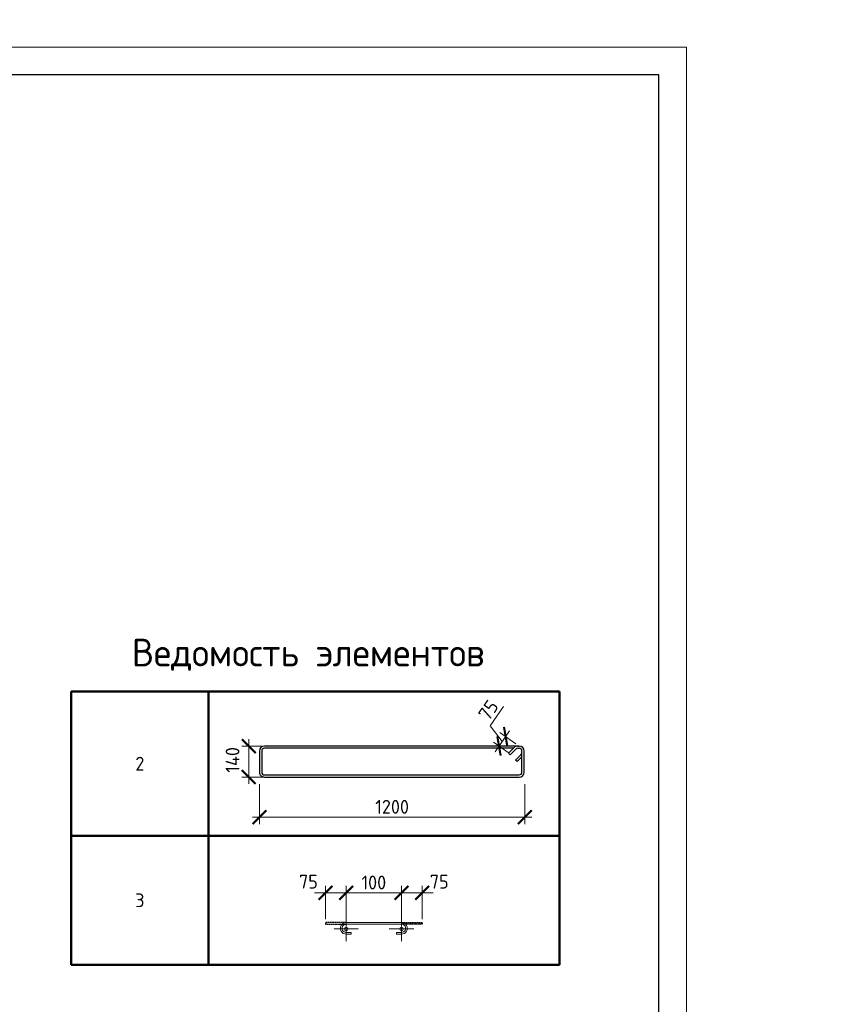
# Model space of a CAD drawing. Header units: millimetres. Extents: x 263826 to 1718326, y -423071 to 70137.
# Tile 350 of 486: x 618201 to 633117, y -127818 to -110006. Entities that reach past the tile are written whole.
import ezdxf

# ---------------------------------------------------------------- set-up
doc = ezdxf.new("R2010")
doc.units = ezdxf.units.MM
doc.linetypes.add('CENTER2', pattern=[28.575, 19.05, -3.175, 3.175, -3.175])
doc.linetypes.add('GOST2.303 4', pattern=[7, 5, -2, 0])
for name, color, linetype, lineweight in [('Арм_шпильки', 143, 'Continuous', 18), ('Выноски', 20, 'Continuous', 20), ('Осевая', 10, 'CENTER2', 20), ('подоснова', 151, 'Continuous', 5), ('поз.', 2, 'Continuous', 25), ('РАЗМЕРЫ', 1, 'Continuous', 9), ('ТОНКИЕ', 7, 'Continuous', 9)]:
    doc.layers.add(name, color=color, linetype=linetype, lineweight=lineweight)
doc.layers.add('ТОЛСТЫЕ_ОСНОВНЫЕ', color=6, linetype='Continuous')
doc.styles.add('GOST 2.304', font='CS_Gost2304.shx')
doc.styles.add('GOST-2.304_Type-B', font='GOST_Common.ttf')
doc.styles.add('ГОСТ', font='GOST_Common.ttf')
doc.dimstyles.new('мой', dxfattribs={"dimscale": 100, "dimtxt": 2.5, "dimasz": 2.5, "dimexe": 1.25, "dimexo": 0.625, "dimtad": 1, "dimdec": 0, "dimtxsty": 'GOST-2.304_Type-B', "dimblk": 'ARCHTICK', "dimcen": 2.5, "dimdle": 2, "dimaunit": 1, "dimadec": 1, "dimazin": 2, "dimtfac": 1, "dimtdec": 0, "dimtmove": 1, "dimatfit": 3, "dimfxl": 1, "dimtfill": 1, "dimlwd": -1, "dimlwe": -1, "dimarcsym": 0})
doc.dimstyles.new('мой 25', dxfattribs={"dimscale": 100, "dimtxt": 2.5, "dimasz": 2.5, "dimexe": 1.25, "dimexo": 0.625, "dimtad": 1, "dimdec": 0, "dimlfac": 0.5, "dimtxsty": 'GOST-2.304_Type-B', "dimblk": 'ARCHTICK', "dimcen": 2.5, "dimdle": 1.25, "dimaunit": 1, "dimadec": 1, "dimazin": 2, "dimtfac": 1, "dimtdec": 0, "dimtmove": 1, "dimatfit": 3, "dimfxl": 6, "dimfxlon": 1, "dimtfill": 1, "dimlwd": -1, "dimlwe": -1, "dimarcsym": 0})

# ---------------------------------------------------------------- blocks, each defined once
blk = doc.blocks.new('*T332')
at = {"layer": 'Выноски', "color": 0, "linetype": 'ByBlock', "lineweight": 50, "transparency": 16777216}
for p, q in [((0, 0), (8834, 0)), ((0, 0), (0, -4943)), ((2484, 0), (2484, -4943)), ((8834, 0), (8834, -4943)), ((0, -2606), (8834, -2606)), ((0, -4943), (8834, -4943))]:
    blk.add_line(p, q, dxfattribs=at)
at = {"layer": 'Выноски', "color": 0, "transparency": 16777216, "char_height": 250, "width": 2183.67, "attachment_point": 5, "style": 'GOST-2.304_Type-B'}
for s, insert in [('2', (1242, -1303)), ('3', (1242, -3774))]:
    blk.add_mtext(s, dxfattribs=dict(at, insert=insert))
blk = doc.blocks.new('*U57')
for p, q in [((-8, 0), (-7, 7.2)), ((-7, -7.2), (-8, 0)), ((-7, 7.2), (-4.2, 14)), ((-4.2, 14), (0.2, 19.8)), ((0.2, 19.8), (6, 24.2)), ((6, 24.2), (12.8, 27)), ((12.8, 27), (20, 28)), ((44, 28), (20, 28)), ((20, 20), (44, 20)), ((44, 20), (44, 28)), ((262.7, 28), (286.7, 28)), ((262.7, 20), (262.7, 28)), ((286.7, 20), (262.7, 20)), ((293.9, 27), (286.7, 28)), ((300.7, 24.2), (293.9, 27)), ((306.5, 19.8), (300.7, 24.2)), ((310.9, 14), (306.5, 19.8)), ((313.7, 7.2), (310.9, 14)), ((314.7, 0), (313.7, 7.2)), ((-4.2, -14), (-7, -7.2)), ((0.2, -19.8), (-4.2, -14)), ((6, -24.2), (0.2, -19.8)), ((12.8, -27), (6, -24.2)), ((20, -28), (12.8, -27)), ((20, -28), (286.7, -28)), ((286.7, -28), (293.9, -27)), ((293.9, -27), (300.7, -24.2)), ((300.7, -24.2), (306.5, -19.8)), ((306.5, -19.8), (310.9, -14)), ((310.9, -14), (313.7, -7.2)), ((313.7, -7.2), (314.7, 0))]:
    blk.add_line(p, q)
at = {"color": 0, "linetype": 'ByBlock', "lineweight": -2}
for p, q in [((0, 0), (0.7, 5.2)), ((0.7, 5.2), (2.7, 10)), ((2.7, 10), (5.9, 14.1)), ((5.9, 14.1), (10, 17.3)), ((10, 17.3), (14.8, 19.3)), ((14.8, 19.3), (20, 20)), ((291.8, 19.3), (286.7, 20)), ((296.7, 17.3), (291.8, 19.3)), ((300.8, 14.1), (296.7, 17.3)), ((304, 10), (300.8, 14.1)), ((306, 5.2), (304, 10)), ((306.7, 0), (306, 5.2)), ((0.7, -5.2), (0, 0)), ((2.7, -10), (0.7, -5.2)), ((5.9, -14.1), (2.7, -10)), ((10, -17.3), (5.9, -14.1)), ((14.8, -19.3), (10, -17.3)), ((20, -20), (14.8, -19.3)), ((20, -20), (286.7, -20)), ((286.7, -20), (291.8, -19.3)), ((291.8, -19.3), (296.7, -17.3)), ((296.7, -17.3), (300.8, -14.1)), ((300.8, -14.1), (304, -10)), ((304, -10), (306, -5.2)), ((306, -5.2), (306.7, 0))]:
    blk.add_line(p, q, dxfattribs=at)
at = {"style": 'GOST 2.304', "oblique": 15, "flags": 9}
for tag, p in [('ДИАМЕТР', (117.8, -62.2)), ('ДЛИНА', (118.1, -72.5)), ('ПОЗИЦИЯ', (118, -56.6)), ('КЛАСС', (118, -67.8)), ('МАССА', (118.7, -78.2))]:
    blk.add_attdef(tag, p, '', height=2.5, dxfattribs=at)
blk = doc.blocks.new('_ArchTick')
at = {"color": 0, "linetype": 'ByBlock', "const_width": 0.15}
blk.add_lwpolyline([(-0.5, -0.5), (0.5, 0.5)], dxfattribs=at)
blk = doc.blocks.new('*D333')
at = {"layer": 'DEFPOINTS', "color": 0, "transparency": 16777216}
for p in [(625107, -125802), (624107, -126339), (625107, -126339)]:
    blk.add_point(p, dxfattribs=at)
at = {"layer": 'РАЗМЕРЫ', "color": 0, "linetype": 'Continuous', "transparency": 16777216}
for p, q in [((624107, -126277), (624107, -125677)), ((625107, -126276), (625107, -125677)), ((623907, -125802), (625307, -125802))]:
    blk.add_line(p, q, dxfattribs=at)
at = {"layer": 'РАЗМЕРЫ', "color": 0, "transparency": 16777216, "xscale": 250, "yscale": 250, "zscale": 250, "rotation": 180}
blk.add_blockref('_ArchTick', (624107, -125802), dxfattribs=at)
at = {"layer": 'РАЗМЕРЫ', "color": 0, "transparency": 16777216, "xscale": 250, "yscale": 250, "zscale": 250}
blk.add_blockref('_ArchTick', (625107, -125802), dxfattribs=at)
at = {"layer": 'РАЗМЕРЫ', "color": 0, "lineweight": 0, "transparency": 16777216, "insert": (624607, -125615), "char_height": 250, "attachment_point": 5, "style": 'GOST-2.304_Type-B', "bg_fill": 3, "box_fill_scale": 1.1, "bg_fill_color": 256, "bg_fill_true_color": 13158600, "bg_fill_transparency": 0}
blk.add_mtext('100', dxfattribs=at)
blk = doc.blocks.new('*D339')
at = {"layer": 'DEFPOINTS', "color": 0, "transparency": 16777216}
for p in [(623731, -125802), (623731, -126339), (624107, -126339)]:
    blk.add_point(p, dxfattribs=at)
at = {"layer": 'РАЗМЕРЫ', "color": 0, "linetype": 'Continuous', "transparency": 16777216}
for p, q in [((623731, -126276), (623731, -125677)), ((624107, -126277), (624107, -125677)), ((624307, -125802), (623531, -125802))]:
    blk.add_line(p, q, dxfattribs=at)
at = {"layer": 'РАЗМЕРЫ', "color": 0, "transparency": 16777216, "xscale": 250, "yscale": 250, "zscale": 250}
blk.add_blockref('_ArchTick', (624107, -125802), dxfattribs=at)
at = {"layer": 'РАЗМЕРЫ', "color": 0, "lineweight": 0, "transparency": 16777216, "insert": (623424, -125600), "char_height": 250, "attachment_point": 5, "style": 'GOST-2.304_Type-B', "bg_fill": 3, "box_fill_scale": 1.1, "bg_fill_color": 256, "bg_fill_true_color": 13158600, "bg_fill_transparency": 0}
blk.add_mtext('75', dxfattribs=at)
at = {"layer": 'РАЗМЕРЫ', "color": 0, "transparency": 16777216, "xscale": 250, "yscale": 250, "zscale": 250, "rotation": 180}
blk.add_blockref('_ArchTick', (623731, -125802), dxfattribs=at)
blk = doc.blocks.new('*D340')
at = {"layer": 'DEFPOINTS', "color": 0, "transparency": 16777216}
for p in [(625483, -125802), (625107, -126339), (625483, -126339)]:
    blk.add_point(p, dxfattribs=at)
at = {"layer": 'РАЗМЕРЫ', "color": 0, "linetype": 'Continuous', "transparency": 16777216}
for p, q in [((625107, -126277), (625107, -125677)), ((625483, -126276), (625483, -125677)), ((624907, -125802), (625683, -125802))]:
    blk.add_line(p, q, dxfattribs=at)
at = {"layer": 'РАЗМЕРЫ', "color": 0, "transparency": 16777216, "xscale": 250, "yscale": 250, "zscale": 250, "rotation": 180}
blk.add_blockref('_ArchTick', (625107, -125802), dxfattribs=at)
at = {"layer": 'РАЗМЕРЫ', "color": 0, "lineweight": 0, "transparency": 16777216, "insert": (625790, -125600), "char_height": 250, "attachment_point": 5, "style": 'GOST-2.304_Type-B', "bg_fill": 3, "box_fill_scale": 1.1, "bg_fill_color": 256, "bg_fill_true_color": 13158600, "bg_fill_transparency": 0}
blk.add_mtext('75', dxfattribs=at)
at = {"layer": 'РАЗМЕРЫ', "color": 0, "transparency": 16777216, "xscale": 250, "yscale": 250, "zscale": 250}
blk.add_blockref('_ArchTick', (625483, -125802), dxfattribs=at)
blk = doc.blocks.new('*U58')
at = {"color": 0, "linetype": 'ByBlock', "lineweight": -2}
for p, q in [((-10, 1176.4), (-10, 12.5)), ((-10, 1169.4), (-10, 1176.4)), ((0, 1169.4), (0, 1176.4)), ((108.8, 1198.9), (12.5, 1198.9)), ((108.8, 1188.9), (12.5, 1188.9)), ((53.8, 1159.8), (28.3, 1185.2)), ((38.8, 1188.9), (60.9, 1166.9)), ((121.3, 12.5), (121.3, 1176.4)), ((131.3, 12.5), (131.3, 1176.4)), ((22, 1128), (-3.4, 1153.5)), ((0, 1150.1), (0, 12.5)), ((3.7, 1160.6), (29.1, 1135.1)), ((29.1, 1135.1), (22, 1128)), ((60.9, 1166.9), (53.8, 1159.8)), ((12.5, 0), (108.8, 0)), ((12.5, -10), (108.8, -10))]:
    blk.add_line(p, q, dxfattribs=at)
for centre, radius, start, end in [((12.5, 1176.4), 22.5, 90, 180), ((12.5, 1176.4), 12.5, 90, 180), ((19.5, 1176.4), 12.5, 45, 90), ((108.8, 1176.4), 22.5, 0, 90), ((108.8, 1176.4), 12.5, 0, 90), ((12.5, 1169.4), 22.5, 180, 225), ((12.5, 1169.4), 12.5, 180, 225), ((12.5, 12.5), 22.5, 180, 270), ((12.5, 12.5), 12.5, 180, 270), ((108.8, 12.5), 12.5, 270, 0), ((108.8, 12.5), 22.5, 270, 0)]:
    blk.add_arc(centre, radius, start, end, dxfattribs=at)
at = {"style": 'GOST 2.304', "oblique": 15, "flags": 9}
for tag, p in [('ДИАМЕТР', (-52.8, -63)), ('КЛАСС', (-53, -68.7)), ('ДЛИНА', (-52.5, -73.8)), ('ПОЗИЦИЯ', (-52.3, -58)), ('МАССА', (-52.3, -78.3))]:
    blk.add_attdef(tag, p, '', height=2.5, dxfattribs=at)
blk = doc.blocks.new('*D335')
at = {"layer": 'DEFPOINTS', "color": 0, "lineweight": 0, "transparency": 16777216}
for p in [(622539, -123480), (627338, -123618), (622539, -124434)]:
    blk.add_point(p, dxfattribs=at)
at = {"layer": 'РАЗМЕРЫ', "color": 0, "linetype": 'Continuous', "transparency": 16777216}
for p, q in [((622539, -123834), (622539, -124559)), ((627338, -123834), (627338, -124559)), ((627463, -124434), (622414, -124434))]:
    blk.add_line(p, q, dxfattribs=at)
at = {"layer": 'РАЗМЕРЫ', "color": 0, "transparency": 16777216, "xscale": 250, "yscale": 250, "zscale": 250, "rotation": 180}
blk.add_blockref('_ArchTick', (622539, -124434), dxfattribs=at)
at = {"layer": 'РАЗМЕРЫ', "color": 0, "transparency": 16777216, "xscale": 250, "yscale": 250, "zscale": 250}
blk.add_blockref('_ArchTick', (627338, -124434), dxfattribs=at)
at = {"layer": 'РАЗМЕРЫ', "color": 0, "lineweight": 0, "transparency": 16777216, "insert": (624938, -124246), "char_height": 250, "attachment_point": 5, "style": 'GOST-2.304_Type-B', "bg_fill": 3, "box_fill_scale": 1.1, "bg_fill_color": 256, "bg_fill_true_color": 13158600, "bg_fill_transparency": 0}
blk.add_mtext('1200', dxfattribs=at)
blk = doc.blocks.new('*D344')
at = {"layer": 'DEFPOINTS', "color": 0, "lineweight": 0, "transparency": 16777216}
for p in [(622344, -123148), (623854, -123148), (623508, -123707)]:
    blk.add_point(p, dxfattribs=at)
at = {"layer": 'РАЗМЕРЫ', "color": 0, "linetype": 'Continuous', "transparency": 16777216}
for p, q in [((622344, -123832), (622344, -123023)), ((622944, -123148), (622219, -123148)), ((622944, -123707), (622219, -123707))]:
    blk.add_line(p, q, dxfattribs=at)
at = {"layer": 'РАЗМЕРЫ', "color": 0, "lineweight": 0, "transparency": 16777216, "insert": (622051, -123396), "char_height": 250, "attachment_point": 5, "rotation": 90, "style": 'GOST-2.304_Type-B', "bg_fill": 3, "box_fill_scale": 1.1, "bg_fill_color": 256, "bg_fill_true_color": 13158600, "bg_fill_transparency": 0}
blk.add_mtext('140', dxfattribs=at)
at = {"layer": 'РАЗМЕРЫ', "color": 0, "transparency": 16777216, "xscale": 250, "yscale": 250, "zscale": 250}
for p, rotation in [((622344, -123148), 90), ((622344, -123707), 270)]:
    blk.add_blockref('_ArchTick', p, dxfattribs=dict(at, rotation=rotation))
blk = doc.blocks.new('*U46')
at = {"layer": 'ТОЛСТЫЕ_ОСНОВНЫЕ', "color": 6}
blk.add_lwpolyline([(20, 5), (415, 5), (415, 292), (20, 292)], close=True, dxfattribs=at)
at = {"layer": 'ТОНКИЕ'}
blk.add_lwpolyline([(0, 0), (420, 0), (420, 297), (0, 297)], close=True, dxfattribs=at)
blk = doc.blocks.new('*D1696')
at = {"layer": 'DEFPOINTS', "color": 0, "lineweight": 0, "transparency": 16777216}
for p in [(626991, -122975), (627229, -123143), (627108, -123313)]:
    blk.add_point(p, dxfattribs=at)
at = {"layer": 'РАЗМЕРЫ', "color": 0, "linetype": 'Continuous', "transparency": 16777216}
for p, q in [((626710, -122778), (626954, -122432)), ((626931, -123061), (626710, -122778)), ((626799, -123248), (627063, -122873)), ((627178, -123107), (626889, -122903)), ((627057, -123277), (626769, -123074))]:
    blk.add_line(p, q, dxfattribs=at)
at = {"layer": 'РАЗМЕРЫ', "color": 0, "transparency": 16777216, "xscale": 250, "yscale": 250, "zscale": 250}
for p, rotation in [((626991, -122975), 54.78306431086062), ((626871, -123146), 234.7830643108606)]:
    blk.add_blockref('_ArchTick', p, dxfattribs=dict(at, rotation=rotation))
at = {"layer": 'РАЗМЕРЫ', "color": 0, "transparency": 16777216, "insert": (626679, -122497), "char_height": 250, "attachment_point": 5, "rotation": 54.7831, "style": 'GOST-2.304_Type-B', "bg_fill": 3, "box_fill_scale": 1.1, "bg_fill_color": 256, "bg_fill_true_color": 13158600, "bg_fill_transparency": 0}
blk.add_mtext('75', dxfattribs=at)

msp = doc.modelspace()

# ---------------------------------------------------------------- linework, layer by layer
at = {"layer": 'Осевая', "ltscale": 0.1}
for p, q in [((624331.40402, -126455.2712, 3100), (623883.13502, -126455.2712, 3100)), ((625331.34675, -126455.2712, 3100), (624883.07775, -126455.2712, 3100))]:
    msp.add_line(p, q, dxfattribs=at)

# ---------------------------------------------------------------- block references
msp.add_blockref('*T332', (619132.69668, -122162.35715, 3100))
at = {"lineweight": 30, "xscale": 3.959999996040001, "yscale": 3.959999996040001, "zscale": 3.959999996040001, "rotation": 269.9999999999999}
msp.add_blockref('*U58', (622578.11576, -123187.42358, 3100), dxfattribs=at)
at = {"layer": 'Арм_шпильки', "color": 3, "xscale": 3.75, "yscale": 3.75, "zscale": 3.75, "rotation": 180}
msp.add_blockref('*U57', (625182.24088, -126443.6517, 3100), dxfattribs=at)

# ---------------------------------------------------------------- texts
at = {"layer": 'РАЗМЕРЫ', "insert": (623418.83294, -121494.82588, 3100), "char_height": 500, "attachment_point": 5, "style": 'GOST-2.304_Type-B'}
msp.add_mtext_dynamic_manual_height_columns('{\\C0;Ведомость элементов}', width=15225.2271462, gutter_width=15, heights=[0], dxfattribs=at)

# ---------------------------------------------------------------- next in the draw order: dimensions: what is measured, and where the dimension line sits
at = {"layer": 'РАЗМЕРЫ', "color": 146, "lineweight": 0, "true_color": 0x006272}
dim = msp.add_linear_dim(base=(622538.51576, -124433.9543, 3100), p1=(627337.70302, -123617.60676, 3100), p2=(622538.51576, -123479.60465, 3100), dimstyle='мой 25', override={"dimlfac": 0.25}, dxfattribs=at)
dim.commit()
dim.dimension.update_dxf_attribs({"geometry": '*D335', "text_midpoint": (624938.10939, -124246.4543, 3100)})
dim = msp.add_linear_dim(base=(625107.24088, -125802.12049, 3100), p1=(624107.26952, -126339.40792, 3100), p2=(625107.24088, -126338.6517, 3100), text='100', dimstyle='мой', dxfattribs=at)
dim.commit()
dim.dimension.update_dxf_attribs({"geometry": '*D333', "text_midpoint": (624607.2552, -125614.62049, 3100)})

# ---------------------------------------------------------------- next in the draw order: linework, layer by layer
at = {"layer": 'поз.', "linetype": 'GOST2.303 4', "ltscale": 0.4, "elevation": 3100}
for points in [[(624107.24088, -126338.6517), (623731.24088, -126338.6517), (623731.24088, -126368.6517), (624105.96311, -126368.81992)], [(625107.24088, -126338.6517), (625483.24088, -126338.6517), (625483.24088, -126368.6517), (625108.51866, -126368.81992)]]:
    msp.add_lwpolyline(points, dxfattribs=at)

# ---------------------------------------------------------------- next in the draw order: dimensions: what is measured, and where the dimension line sits
at = {"layer": 'РАЗМЕРЫ', "color": 146, "lineweight": 0}
dim = msp.add_linear_dim(base=(622343.89161, -123147.82358, 3100), p1=(623507.83928, -123707.2152, 3100), p2=(623853.57638, -123147.82358, 3100), angle=90, dimstyle='мой 25', override={"dimlfac": 0.25}, dxfattribs=at)
dim.commit()
dim.dimension.update_dxf_attribs({"geometry": '*D344', "text_midpoint": (622238.72732, -123395.9701, 3100), "dimtype": 160})

# ---------------------------------------------------------------- next in the draw order: dimensions: what is measured, and where the dimension line sits
dim = msp.add_linear_dim(base=(623731.24088, -125802.12049, 3100), p1=(624107.26952, -126339.40792, 3100), p2=(623731.24088, -126338.6517, 3100), text='75', dimstyle='мой', dxfattribs=at)
dim.commit()
dim.dimension.update_dxf_attribs({"geometry": '*D339', "text_midpoint": (623424.39747, -125787.86871, 3100), "dimtype": 160})
dim = msp.add_linear_dim(base=(625483.24088, -125802.12049, 3100), p1=(625107.21225, -126339.40792, 3100), p2=(625483.24088, -126338.6517, 3100), angle=180, text='75', dimstyle='мой', dxfattribs=at)
dim.commit()
dim.dimension.update_dxf_attribs({"geometry": '*D340', "text_midpoint": (625790.0843, -125787.86871, 3100), "dimtype": 160})

# ---------------------------------------------------------------- next in the draw order: linework, layer by layer
at = {"layer": 'Осевая', "ltscale": 0.1}
for p, q in [((624107.26952, -126231.1367, 3100), (624107.26952, -126679.4057, 3100)), ((625107.21225, -126231.1367, 3100), (625107.21225, -126679.4057, 3100))]:
    msp.add_line(p, q, dxfattribs=at)
at = {"layer": 'подоснова'}
for centre in [(624107.26952, -126455.2712, 3100), (625107.21225, -126455.2712, 3100)]:
    msp.add_circle(centre, 31.98713, dxfattribs=at)

# ---------------------------------------------------------------- next in the draw order: block references
at = {"xscale": 100, "yscale": 100, "zscale": 100}
msp.add_blockref('*U46', (588261.62801, -140202.71786, 3100), dxfattribs=at)

# ---------------------------------------------------------------- next in the draw order: texts
at = {"layer": 'Выноски'}
note = msp.add_mtext_static_columns([''] * 2, width=18679.7309208, gutter_width=20.19117, height=0, dxfattribs=dict(at, insert=(415001.40784, -101131.04754), char_height=250, attachment_point=1, style='ГОСТ'))
for column, words in zip([note] + note.columns.linked_columns, ['\\pi1500;{\\H2x;Общие указания:}\\P1.^IРабочая документация разработана в соответствии с заданием на проектирование, требованиями {\\H3x; }действующих технических регламентов, стандартов, сводов правил и других документов, содержащих установленные {\\H1.16667x; }требования.{\\H1.77778x; }\\P2.^IРабочая документация выполнена в соответствии со следующими нормативными и техническими {\\H1.57407x; }документами:{\\H1.64198x; }\\P-^IСП 20.13330.2016 "Нагрузки и воздействия";{\\H1.61934x; }\\P-^IСП 63.13330.2018 "Бетонные и железобетонные конструкции. Основные положения";{\\H1.62689x; }\\P-^IСП 70.13330.2012 "Несущие и ограждающие конструкции".{\\H1.62437x; }\\P4.^IЗа относительную отметку 0,000 принята отметка чистого пола первого этажа, соответствующая {\\H1.62521x; }абсолютной отметке 648,00 в Балтийской системе высот.{\\H1.62493x; }\\P{\\fISOCPEUR|b0|i0|c204|p34;5.^IПеречень видов работ, для которых необходимо составлять акты освидетельствования скрытых \\H1.62502x; \\H0.61538x;работ:\\H1.62499x; \\H0.61539x;\\P-^Iсоответствие арматуры (длина, диаметры, распределение по площади элементов, количество и т.д.), \\H1.725x; \\H0.57971x;закладных деталей рабочим чертежам;\\H1.67917x; \\H0.59553x;\\P-^Iустройство и армирование монолитных стен;\\H1.60694x; \\H0.6223x;\\P-^Iосвидетельствование опалубки перед бетонированием;\\H1.63102x; \\H0.61311x;\\P-^Iотбор контрольных проб бетона;\\H1.62299x; \\H0.61615x;\\P-^Iсоответствие законченных железобетонных конструкций проекту с отображением качества работ;\\H1.62567x; \\H0.61513x;\\P-^Iустройство монолитных конструкций, выполняемых в зимнее время;\\H1.62478x; \\H0.61547x;\\P\\fISOCPEUR|b0|i0|c0|p34;6.^I\\fISOCPEUR|b0|i0|c204|p34;Запрещается выполнение последующих работ при отсутствии актов освидетельствования \\H1.62507x; \\H0.61536x;предшествующих скрытых работ во всех случаях.\\H1.62498x; \\H0.61539x;\\P\\fISOCPEUR|b0|i0|c0|p34;7.^I\\fISOCPEUR|b0|i0|c204|p34;Арматура класса А240 и А500С по ГОСТ 34028-2016, материал монолитных конструкций - бетон \\H1.62501x; \\H0.61538x;тяжелый класса В25 по ГОСТ 26633-2015.\\H1.625x; \\H0.61539x;\\P\\fISOCPEUR|b0|i0|c0|p34;8.^I\\fISOCPEUR|b0|i0|c204|p34;Работы по бетонированию монолитных конструкций вести в соответствии со СП 70.13330.2012 \\H1.625x; \\H0.61538x;"Несущие и ограждающие конструкции".\\H1.625x; \\H0.61538x;\\P\\fISOCPEUR|b0|i0|c0|p34;9.^I\\fISOCPEUR|b0|i0|c204|p34;Все строительно-монтажные работы необходимо выполнять в соответствии со СНиП 12-03-2001 \\H1.625x; \\H0.61538x;"Безопасность труда в строительстве. Часть 1. Общие требования.", Безопасность труда в строительстве. Часть \\H1.625x; \\H0.61538x;2. Строительное производство". Строительство здания должно производиться в соответствии с проектом \\H1.625x; \\H0.61538x;производства работ (ППР).\\H1.725x; \\H0.57971x;\\P\\fISOCPEUR|b0|i0|c0|p34;10.^I\\fISOCPEUR|b0|i0|c204|p34;При отсутствии ППР производство строительно-монтажных работ запрещается.\\H1.67917x; \\H0.59553x;\\P\\fISOCPEUR|b0|i0|c0|p34;11.^I\\fISOCPEUR|b0|i0|c204|p34;Бетон следует укладывать в бетонные конструкции горизонтальными слоями одинаковой толщины без \\H1.60694x; \\H0.6223x;разрывов, с последовательным направлением укладки в одну сторону во всех слоях.\\H1.63102x; \\H0.61311x;\\P\\fISOCPEUR|b0|i0|c0|p34;12.^I\\fISOCPEUR|b0|i0|c204|p34;В начальный период твердения бетон необходимо защищать от попадания атмосферных осадков или \\H1.62299x; \\H0.61615x;потерь влаги.\\H1.62567x; \\H0.61513x;\\P\\fISOCPEUR|b0|i0|c0|p34;13.^I\\fISOCPEUR|b0|i0|c204|p34;Уход за свежеуложенным бетоном начинать сразу после укладки бетонной смеси и осуществлять до \\H1.62478x; \\H0.61547x;достижения прочности бетона не менее 70% от проектной.\\H1.62507x; \\H0.61536x;\\P\\fISOCPEUR|b0|i0|c0|p34;14.^I\\fISOCPEUR|b0|i0|c204|p34;Проект рассчитан на производство работ в период положительных температур. В случае выполнения \\H1.62498x; \\H0.61539x;работ при отрицательных температурах необходимо выполнять требования СНиП часть 3 по производству работ \\H1.62501x; \\H0.61538x;и ППР.\\H1.625x; \\H0.61539x;\\P\\fISOCPEUR|b0|i0|c0|p34;15.^I\\fISOCPEUR|b0|i0|c204|p34;При минимальной температуре воздуха до минус 15°С допускается:\\H1.625x; \\H0.61538x;\\P-^Iвыдерживание бетона в конструкции методом термоса, при предварительном разогреве бетонной \\H1.625x; \\H0.61538x;смеси, \\H1.625x; \\H0.61538x;\\P-^Iфорсированный электроразогрев бетона в конструкции с повторным уплотнением.\\H1.625x; \\H0.61538x;\\PПри минимальной температуре воздуха до минус 25°С допускается:\\H1.625x; \\H0.61538x;\\P-^Iобогрев бетона в греющей опалубке с помощью низкотемпературных электронагревателей,\\H1.625x; \\H0.61538x;\\P-^Iэлектродный сквозной прогреб бетона,\\H1.625x; \\H0.61538x;\\P-^Iэлектрообогрев с помощью греющего провода.\\H1.625x; \\H0.61538x;\\P}16.^IЗаполнителем для бетона служит щебень твердых пород, наибольшая фракция щебня не должна превышать {\\H1.625x; }40мм.{\\H1.625x; }\\P17.^IВ процессе бетонирования обеспечить соблюдение защитных слоев и мест положения рабочей арматуры {\\H1.625x; }согласно проекту. Величина защитного слоя продольной рабочей арматуры у боковых граней стен монолитных {\\H1.625x; }участков должны быть не менее 20мм и не менее диаметра продольной рабочей арматуры конструкции, величина {\\H1.625x; }защитного слоя поперечной арматуры - не менее 10мм. {\\H1.625x; }\\P\\pi0;             18.Крестовые соединения стержней продольной и поперечной арматуры, соединение стержней продольной {\\H1.625x; }арматуры по длине выполнить вязкой отожженой проволокой диаметром 2,0-3,0мм.{\\H1.625x; }\\P\\pi1500;{\\H1.625x; }', '']):
    column.text = words

# ---------------------------------------------------------------- next in the draw order: dimensions: what is measured, and where the dimension line sits
at = {"layer": 'РАЗМЕРЫ', "color": 146, "true_color": 0x006272}
dim = msp.add_aligned_dim(p1=(627107.94757, -123313.43055), p2=(627228.57135, -123142.54269), distance=290.31811, text='75', dimstyle='мой 25', override={"dimlfac": 0.25}, dxfattribs=at)
dim.commit()
dim.dimension.update_dxf_attribs({"geometry": '*D1696', "text_midpoint": (626592.57088, -122618.8984)})

doc.saveas('drawing.dxf')
